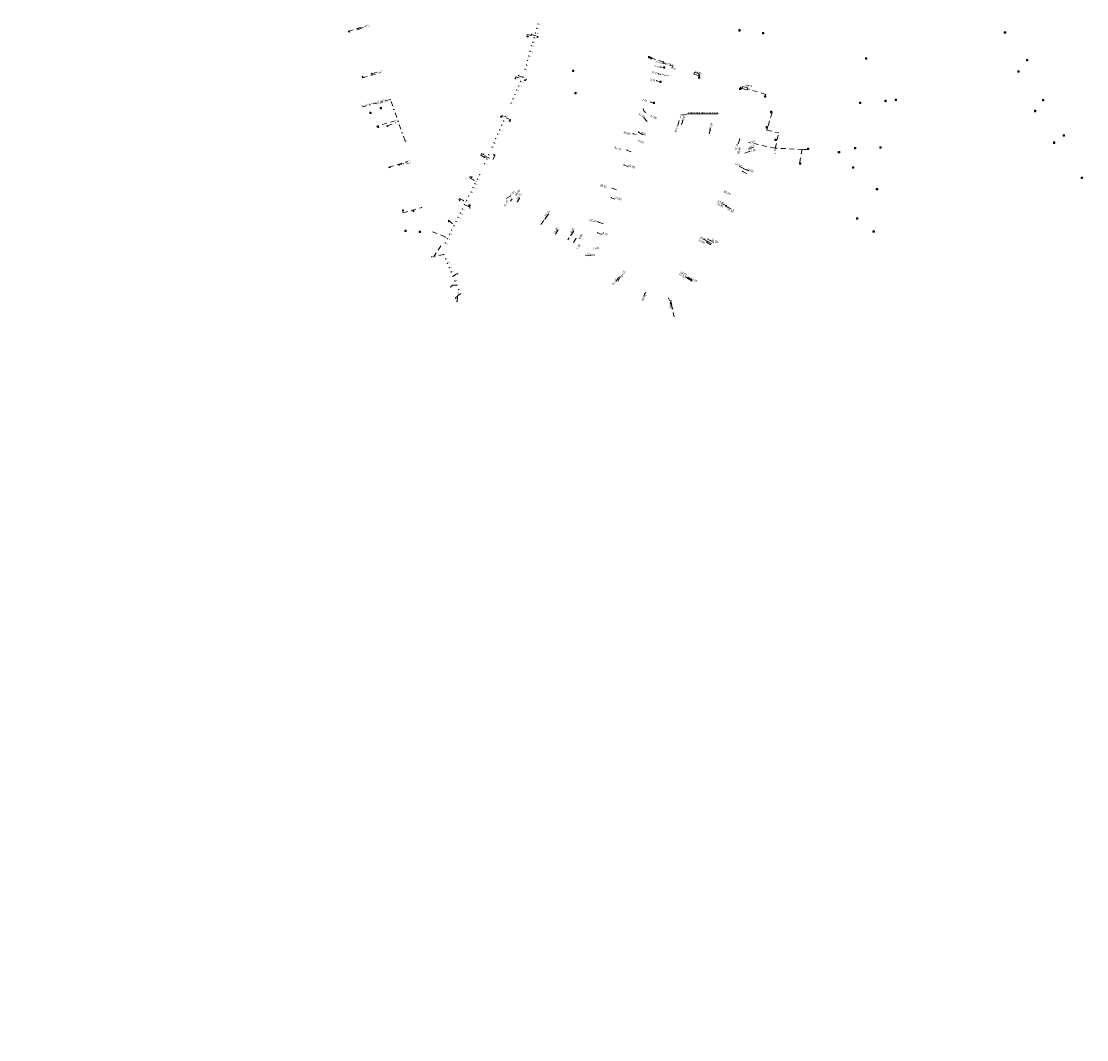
# Model space of a CAD drawing. Header units: inches. Extents: x 0 to 191500, y 0 to 342750.
# Tile 286 of 547: x 188266 to 188804, y 332599 to 333113. Entities that reach past the tile are written whole.
import ezdxf
from ezdxf.enums import TextEntityAlignment as Align

# ---------------------------------------------------------------- set-up
doc = ezdxf.new("R2010")
doc.units = ezdxf.units.IN
doc.header["$MEASUREMENT"] = 0
doc.linetypes.add('RI-HWA_KOLKAANSLUITING', pattern=[4.3, 2.5, -1.8])
doc.linetypes.add('RI-VWA_HUISAANSLUITING', pattern=[6.1, 2.5, -1.8, 0, -1.8])
doc.layers.get('0').update_dxf_attribs({"lineweight": 20})
for name, color, linetype, lineweight in [('ECW', 150, 'Continuous', 20), ('N-WE-RI-HWA-MAATVOERING-T25', 151, 'Continuous', 20), ('N-WE-RI-HWA_INFILTRATIE', 4, 'Continuous', 20), ('N-WE-RI-HWA_KOLK-S', 150, 'Continuous', 20), ('N-WE-RI-HWA_KOLKAANSLUITING_PVC_125-G', 150, 'RI-HWA_KOLKAANSLUITING', 20), ('N-WE-RI-HWA_KOLKAANSLUITING_PVC_160-G', 150, 'RI-HWA_KOLKAANSLUITING', 20), ('N-WE-RI-INLAAT', 7, 'Continuous', 20), ('N-WE-RI-VWA-MAATVOERING-T25', 30, 'Continuous', 20), ('N-WE-RI-VWA_HUISAANSLUITING_PVC_125-G', 20, 'RI-VWA_HUISAANSLUITING', 20), ('N-WE-RI-VWA_HUISAANSLUITING_PVC_160-G', 20, 'RI-VWA_HUISAANSLUITING', 20), ('N-WE-RI-VWA_RIOOLPUT_ONTSTOPPINGSPUT-G', 30, 'Continuous', 20), ('Tekst algemeen', 7, 'Continuous', 20)]:
    doc.layers.add(name, color=color, linetype=linetype, lineweight=lineweight)
doc.styles.add('arial', font='arial.ttf')
doc.styles.add('NLCS-ISO', font='txt')
doc.styles.add('NLCS-ISO-M200-T18', font='txt', dxfattribs={"height": 0.36})
doc.styles.add('Stempel', font='arial.ttf')
picture_1 = doc.add_image_def('image1.ecw', size_in_pixel=(220000, 285000))

# ---------------------------------------------------------------- blocks, each defined once
blk = doc.blocks.new('N-SRI-KOLK_STRAAT_450X300-SO')
h = blk.add_hatch(color=256)
h.dxf.hatch_style = 1
h.paths.add_polyline_path([(0, 0.75), (-1.125, 1.5), (-1.125, 0)])
h.paths.add_polyline_path([(1.125, 1.5), (0, 0.75), (1.125, 0)])
for p, q in [((-1.125, 0), (1.125, 1.5)), ((1.125, 0), (-1.125, 1.5))]:
    blk.add_line(p, q)
at = {"flags": 128}
blk.add_lwpolyline([(-1.125, 0), (1.125, 0), (1.125, 1.5), (-1.125, 1.5)], close=True, dxfattribs=at)
blk = doc.blocks.new('N-SRI-KOLK_TROTTOIR-SO')
blk.add_hatch(color=256).paths.add_polyline_path([(1.125, 1.5), (-1.125, 1.5), (-1.125, 0)])
blk.add_line((-1.125, 0), (1.125, 1.5))
at = {"flags": 128}
blk.add_lwpolyline([(-1.125, 0), (1.125, 0), (1.125, 1.5), (-1.125, 1.5)], close=True, dxfattribs=at)
blk = doc.blocks.new('N-SRI-KOLK_COMBINATIE-SO')
h = blk.add_hatch(color=256)
h.paths.add_polyline_path([(-1.125, 1.5), (-1.125, 0), (0, 0.75)])
h.paths.add_polyline_path([(1.125, 1.5), (0, 0.75), (1.125, 0)])
for p, q in [((-1.125, 0), (1.125, 1.5)), ((1.125, 0), (-1.125, 1.5))]:
    blk.add_line(p, q)
at = {"flags": 128}
blk.add_lwpolyline([(-1.125, 0), (1.125, 0), (1.125, 1.5), (-1.125, 1.5)], close=True, dxfattribs=at)
blk = doc.blocks.new('*U5277')
at = {"ltscale": 0.1}
blk.add_hatch(color=256, dxfattribs=at).paths.add_polyline_path([(2.5, 0), (-2.5, -0.8), (-2.5, 0.8)])
at = {"ltscale": 0.1, "flags": 128}
blk.add_lwpolyline([(2.5, 0), (-2.5, -0.8), (-2.5, 0.8)], close=True, dxfattribs=at)
at = {"ltscale": 0.1, "style": 'NLCS-ISO'}
for tag, p in [('MAT', (-0.5, 0.5)), ('BOBL', (-52.1, -5))]:
    blk.add_attdef(tag, text='', height=3, dxfattribs=at).set_placement(p, align=Align.BOTTOM_RIGHT)
for tag, p in [('DIA', (0.5, 0.5)), ('BOBR', (18.5, -5))]:
    blk.add_attdef(tag, text='', height=3, dxfattribs=at).set_placement(p, align=Align.BOTTOM_LEFT)
at = {"ltscale": 0.1, "style": 'NLCS-ISO', "flags": 1}
blk.add_attdef('PUTNR-L', text='', height=3, dxfattribs=at).set_placement((-0.8, -5.9), align=Align.BOTTOM_RIGHT)
at = {"ltscale": 0.1, "style": 'NLCS-ISO'}
blk.add_attdef('JVA', text='', height=3, dxfattribs=at).set_placement((0, -1), align=Align.TOP_CENTER)
at = {"ltscale": 0.1, "style": 'NLCS-ISO', "flags": 1}
blk.add_attdef('PUTNR-L', text='', height=3, dxfattribs=at).set_placement((1.9, -5.8), align=Align.BOTTOM_LEFT)
blk = doc.blocks.new('A$C2C270354')
h = blk.add_hatch(color=256)
h.dxf.hatch_style = 1
edge = h.paths.add_edge_path()
edge.add_arc((0, 0), 0.1, 0, 360)
blk.add_circle((0, 0), 0.1)

msp = doc.modelspace()

# ---------------------------------------------------------------- linework, layer by layer
at = {"layer": 'N-WE-RI-HWA_INFILTRATIE'}
for p, q in [((188605.4292, 333086.57891), (188605.5978, 333086.95345)), ((188607.78851, 333085.85099), (188605.4292, 333086.57891)), ((188605.5978, 333086.95345), (188605.75272, 333087.45557)), ((188605.75272, 333087.45557), (188608.14161, 333086.71852)), ((188608.14161, 333086.71852), (188607.78851, 333085.85099)), ((188630.2137, 333080.33338), (188629.90979, 333079.31098)), ((188629.90979, 333079.31098), (188632.29585, 333078.60171)), ((188632.68921, 333079.59751), (188630.2137, 333080.33338)), ((188632.29585, 333078.60171), (188632.4801, 333079.06814)), ((188632.4801, 333079.06814), (188632.68921, 333079.59751))]:
    msp.add_line(p, q, dxfattribs=at)
at = {"layer": 'N-WE-RI-HWA_KOLK-S'}
for p, q in [((188628.13252, 333108.95797), (188628.13103, 333108.26152)), ((188628.13103, 333108.26152), (188628.82897, 333108.95648)), ((188628.13103, 333108.26152), (188628.82748, 333108.26003)), ((188628.13252, 333108.95797), (188628.82748, 333108.26003)), ((188628.82897, 333108.95648), (188628.13252, 333108.95797)), ((188628.82748, 333108.26003), (188628.82897, 333108.95648)), ((188640.12152, 333107.49497), (188640.12003, 333106.79852)), ((188640.12003, 333106.79852), (188640.81797, 333107.49348)), ((188640.12003, 333106.79852), (188640.81648, 333106.79703)), ((188640.12152, 333107.49497), (188640.81648, 333106.79703)), ((188640.81797, 333107.49348), (188640.12152, 333107.49497)), ((188640.81648, 333106.79703), (188640.81797, 333107.49348)), ((188762.12452, 333107.80497), (188762.12303, 333107.10852)), ((188762.12303, 333107.10852), (188762.82097, 333107.80348)), ((188762.12303, 333107.10852), (188762.81948, 333107.10703)), ((188762.12452, 333107.80497), (188762.81948, 333107.10703)), ((188762.82097, 333107.80348), (188762.12452, 333107.80497)), ((188762.81948, 333107.10703), (188762.82097, 333107.80348)), ((188582.63913, 333095.38488), (188582.63763, 333094.68843)), ((188582.63763, 333094.68843), (188583.33558, 333095.38338)), ((188582.63763, 333094.68843), (188583.33409, 333094.68693)), ((188583.33409, 333094.68693), (188582.63913, 333095.38488)), ((188583.33558, 333095.38338), (188582.63913, 333095.38488)), ((188583.33409, 333094.68693), (188583.33558, 333095.38338)), ((188583.58253, 333094.93814), (188583.58103, 333094.24169)), ((188583.58103, 333094.24169), (188584.27898, 333094.93664)), ((188583.58103, 333094.24169), (188584.27749, 333094.24019)), ((188584.27749, 333094.24019), (188583.58253, 333094.93814)), ((188584.27898, 333094.93664), (188583.58253, 333094.93814)), ((188584.27749, 333094.24019), (188584.27898, 333094.93664)), ((188692.04652, 333094.75597), (188692.04503, 333094.05952)), ((188692.04503, 333094.05952), (188692.74297, 333094.75448)), ((188692.04503, 333094.05952), (188692.74148, 333094.05803)), ((188692.04652, 333094.75597), (188692.74148, 333094.05803)), ((188692.74297, 333094.75448), (188692.04652, 333094.75597)), ((188692.74148, 333094.05803), (188692.74297, 333094.75448)), ((188773.26752, 333093.94197), (188773.26603, 333093.24552)), ((188773.26603, 333093.24552), (188773.96397, 333093.94048)), ((188773.26752, 333093.94197), (188773.96248, 333093.24403)), ((188773.96397, 333093.94048), (188773.26752, 333093.94197)), ((188773.96248, 333093.24403), (188773.96397, 333093.94048)), ((188544.30752, 333088.59297), (188544.30603, 333087.89652)), ((188544.30603, 333087.89652), (188545.00397, 333088.59148)), ((188544.30752, 333088.59297), (188545.00248, 333087.89503)), ((188545.00397, 333088.59148), (188544.30752, 333088.59297)), ((188545.00248, 333087.89503), (188545.00397, 333088.59148)), ((188590.18632, 333090.27219), (188590.18482, 333089.57574)), ((188590.18482, 333089.57574), (188590.88277, 333090.2707)), ((188590.18482, 333089.57574), (188590.88128, 333089.57424)), ((188590.88128, 333089.57424), (188590.18632, 333090.27219)), ((188590.88277, 333090.2707), (188590.18632, 333090.27219)), ((188590.88128, 333089.57424), (188590.88277, 333090.2707)), ((188773.26603, 333093.24552), (188773.96248, 333093.24403)), ((188544.30603, 333087.89652), (188545.00248, 333087.89503)), ((188607.81298, 333085.20914), (188607.81148, 333084.51269)), ((188607.81148, 333084.51269), (188608.50943, 333085.20765)), ((188607.81148, 333084.51269), (188608.50794, 333084.51119)), ((188608.50794, 333084.51119), (188607.81298, 333085.20914)), ((188608.50943, 333085.20765), (188607.81298, 333085.20914)), ((188608.50794, 333084.51119), (188608.50943, 333085.20765)), ((188768.92252, 333088.22797), (188768.92103, 333087.53152)), ((188768.92103, 333087.53152), (188769.61897, 333088.22648)), ((188768.92103, 333087.53152), (188769.61748, 333087.53003)), ((188768.92252, 333088.22797), (188769.61748, 333087.53003)), ((188769.61897, 333088.22648), (188768.92252, 333088.22797)), ((188769.61748, 333087.53003), (188769.61897, 333088.22648)), ((188588.29952, 333082.92581), (188588.29803, 333082.22935)), ((188588.29803, 333082.22935), (188588.99598, 333082.92431)), ((188588.29803, 333082.22935), (188588.99448, 333082.22786)), ((188588.99448, 333082.22786), (188588.29952, 333082.92581)), ((188588.99598, 333082.92431), (188588.29952, 333082.92581)), ((188588.99448, 333082.22786), (188588.99598, 333082.92431)), ((188628.60461, 333079.43011), (188628.60312, 333078.73366)), ((188628.60312, 333078.73366), (188629.30107, 333079.42862)), ((188628.60312, 333078.73366), (188629.29957, 333078.73216)), ((188629.29957, 333078.73216), (188628.60461, 333079.43011)), ((188629.30107, 333079.42862), (188628.60461, 333079.43011)), ((188629.29957, 333078.73216), (188629.30107, 333079.42862)), ((188545.38552, 333077.22997), (188545.38403, 333076.53352)), ((188545.38403, 333076.53352), (188546.08197, 333077.22848)), ((188545.38403, 333076.53352), (188546.08048, 333076.53203)), ((188545.38552, 333077.22997), (188546.08048, 333076.53203)), ((188546.08197, 333077.22848), (188545.38552, 333077.22997)), ((188546.08048, 333076.53203), (188546.08197, 333077.22848)), ((188584.88575, 333072.4436), (188584.88425, 333071.74715)), ((188584.88425, 333071.74715), (188585.5822, 333072.4421)), ((188585.5807, 333071.74565), (188584.88575, 333072.4436)), ((188585.5822, 333072.4421), (188584.88575, 333072.4436)), ((188585.5807, 333071.74565), (188585.5822, 333072.4421)), ((188641.19002, 333075.52762), (188641.18852, 333074.83116)), ((188641.18852, 333074.83116), (188641.88647, 333075.52612)), ((188641.18852, 333074.83116), (188641.88497, 333074.82967)), ((188641.88497, 333074.82967), (188641.19002, 333075.52762)), ((188641.88647, 333075.52612), (188641.19002, 333075.52762)), ((188641.88497, 333074.82967), (188641.88647, 333075.52612)), ((188701.89652, 333073.31897), (188701.89503, 333072.62252)), ((188701.89503, 333072.62252), (188702.59297, 333073.31748)), ((188701.89503, 333072.62252), (188702.59148, 333072.62103)), ((188701.89652, 333073.31897), (188702.59148, 333072.62103)), ((188702.59297, 333073.31748), (188701.89652, 333073.31897)), ((188702.59148, 333072.62103), (188702.59297, 333073.31748)), ((188707.01052, 333073.82597), (188707.00903, 333073.12952)), ((188707.00903, 333073.12952), (188707.70697, 333073.82448)), ((188707.00903, 333073.12952), (188707.70548, 333073.12803)), ((188707.01052, 333073.82597), (188707.70548, 333073.12803)), ((188707.70697, 333073.82448), (188707.01052, 333073.82597)), ((188707.70548, 333073.12803), (188707.70697, 333073.82448)), ((188781.34452, 333073.71897), (188781.34303, 333073.02252)), ((188781.34303, 333073.02252), (188782.04097, 333073.71748)), ((188781.34303, 333073.02252), (188782.03948, 333073.02103)), ((188781.34452, 333073.71897), (188782.03948, 333073.02103)), ((188782.04097, 333073.71748), (188781.34452, 333073.71897)), ((188782.03948, 333073.02103), (188782.04097, 333073.71748)), ((188441.95652, 333067.39897), (188441.95503, 333066.70252)), ((188441.95503, 333066.70252), (188442.65297, 333067.39748)), ((188441.95652, 333067.39897), (188442.65148, 333066.70103)), ((188442.65297, 333067.39748), (188441.95652, 333067.39897)), ((188442.65148, 333066.70103), (188442.65297, 333067.39748)), ((188447.22252, 333069.64797), (188447.22103, 333068.95152)), ((188447.22103, 333068.95152), (188447.91897, 333069.64648)), ((188447.22103, 333068.95152), (188447.91748, 333068.95003)), ((188447.22252, 333069.64797), (188447.91748, 333068.95003)), ((188447.91897, 333069.64648), (188447.22252, 333069.64797)), ((188447.91748, 333068.95003), (188447.91897, 333069.64648)), ((188584.88425, 333071.74715), (188585.5807, 333071.74565)), ((188644.12557, 333067.75384), (188644.12408, 333067.05739)), ((188644.12408, 333067.05739), (188644.82203, 333067.75235)), ((188644.12408, 333067.05739), (188644.82053, 333067.05589)), ((188644.82053, 333067.05589), (188644.12557, 333067.75384)), ((188644.82203, 333067.75235), (188644.12557, 333067.75384)), ((188644.82053, 333067.05589), (188644.82203, 333067.75235)), ((188689.05652, 333072.38397), (188689.05503, 333071.68752)), ((188689.05503, 333071.68752), (188689.75297, 333072.38248)), ((188689.05503, 333071.68752), (188689.75148, 333071.68603)), ((188689.05652, 333072.38397), (188689.75148, 333071.68603)), ((188689.75297, 333072.38248), (188689.05652, 333072.38397)), ((188689.75148, 333071.68603), (188689.75297, 333072.38248)), ((188777.36652, 333068.26997), (188777.36503, 333067.57352)), ((188777.36503, 333067.57352), (188778.06297, 333068.26848)), ((188777.36503, 333067.57352), (188778.06148, 333067.57203)), ((188777.36652, 333068.26997), (188778.06148, 333067.57203)), ((188778.06297, 333068.26848), (188777.36652, 333068.26997)), ((188778.06148, 333067.57203), (188778.06297, 333068.26848)), ((188441.95503, 333066.70252), (188442.65148, 333066.70103)), ((188641.93952, 333060.01129), (188641.93803, 333059.31483)), ((188641.93803, 333059.31483), (188642.63597, 333060.00979)), ((188641.93803, 333059.31483), (188642.63448, 333059.31334)), ((188642.63448, 333059.31334), (188641.93952, 333060.01129)), ((188642.63597, 333060.00979), (188641.93952, 333060.01129)), ((188642.63448, 333059.31334), (188642.63597, 333060.00979)), ((188646.37408, 333053.70485), (188646.37259, 333053.0084)), ((188646.37259, 333053.0084), (188647.07053, 333053.70336)), ((188646.37259, 333053.0084), (188647.06904, 333053.0069)), ((188647.06904, 333053.0069), (188646.37408, 333053.70485)), ((188647.07053, 333053.70336), (188646.37408, 333053.70485)), ((188647.06904, 333053.0069), (188647.07053, 333053.70336)), ((188786.91952, 333052.28897), (188786.91803, 333051.59252)), ((188786.91803, 333051.59252), (188787.61597, 333052.28748)), ((188786.91803, 333051.59252), (188787.61448, 333051.59103)), ((188786.91952, 333052.28897), (188787.61448, 333051.59103)), ((188787.61597, 333052.28748), (188786.91952, 333052.28897)), ((188787.61448, 333051.59103), (188787.61597, 333052.28748)), ((188791.74152, 333055.86897), (188791.74003, 333055.17252)), ((188791.74003, 333055.17252), (188792.43797, 333055.86748)), ((188791.74003, 333055.17252), (188792.43648, 333055.17103)), ((188791.74152, 333055.86897), (188792.43648, 333055.17103)), ((188792.43797, 333055.86748), (188791.74152, 333055.86897)), ((188792.43648, 333055.17103), (188792.43797, 333055.86748)), ((188662.80202, 333049.10697), (188662.80052, 333048.41052)), ((188662.80052, 333048.41052), (188663.49847, 333049.10547)), ((188662.80052, 333048.41052), (188663.49697, 333048.40902)), ((188663.49697, 333048.40902), (188662.80202, 333049.10697)), ((188663.49847, 333049.10547), (188662.80202, 333049.10697)), ((188663.49697, 333048.40902), (188663.49847, 333049.10547)), ((188678.38252, 333047.55397), (188678.38103, 333046.85752)), ((188678.38103, 333046.85752), (188679.07897, 333047.55248)), ((188678.38103, 333046.85752), (188679.07748, 333046.85603)), ((188678.38252, 333047.55397), (188679.07748, 333046.85603)), ((188679.07897, 333047.55248), (188678.38252, 333047.55397)), ((188679.07748, 333046.85603), (188679.07897, 333047.55248)), ((188686.57352, 333049.57597), (188686.57203, 333048.87952)), ((188686.57203, 333048.87952), (188687.26997, 333049.57448)), ((188686.57203, 333048.87952), (188687.26848, 333048.87803)), ((188686.57352, 333049.57597), (188687.26848, 333048.87803)), ((188687.26997, 333049.57448), (188686.57352, 333049.57597)), ((188687.26848, 333048.87803), (188687.26997, 333049.57448)), ((188699.29952, 333049.90897), (188699.29803, 333049.21252)), ((188699.29803, 333049.21252), (188699.99597, 333049.90748)), ((188699.29803, 333049.21252), (188699.99448, 333049.21103)), ((188699.29952, 333049.90897), (188699.99448, 333049.21103)), ((188699.99597, 333049.90748), (188699.29952, 333049.90897)), ((188699.99448, 333049.21103), (188699.99597, 333049.90748)), ((188658.82838, 333041.81276), (188658.82689, 333041.1163)), ((188658.82689, 333041.1163), (188659.52484, 333041.81126)), ((188658.82689, 333041.1163), (188659.52334, 333041.11481)), ((188659.52334, 333041.11481), (188658.82838, 333041.81276)), ((188659.52484, 333041.81126), (188658.82838, 333041.81276)), ((188659.52334, 333041.11481), (188659.52484, 333041.81126)), ((188685.55952, 333039.80397), (188685.55803, 333039.10752)), ((188685.55803, 333039.10752), (188686.25597, 333039.80248)), ((188685.55803, 333039.10752), (188686.25448, 333039.10603)), ((188685.55952, 333039.80397), (188686.25448, 333039.10603)), ((188686.25597, 333039.80248), (188685.55952, 333039.80397)), ((188686.25448, 333039.10603), (188686.25597, 333039.80248)), ((188800.89652, 333034.54697), (188800.89503, 333033.85052)), ((188800.89503, 333033.85052), (188801.59297, 333034.54548)), ((188800.89503, 333033.85052), (188801.59148, 333033.84903)), ((188800.89652, 333034.54697), (188801.59148, 333033.84903)), ((188801.59297, 333034.54548), (188800.89652, 333034.54697)), ((188801.59148, 333033.84903), (188801.59297, 333034.54548)), ((188697.55452, 333028.77197), (188697.55303, 333028.07552)), ((188697.55303, 333028.07552), (188698.25097, 333028.77048)), ((188697.55303, 333028.07552), (188698.24948, 333028.07403)), ((188697.55452, 333028.77197), (188698.24948, 333028.07403)), ((188698.25097, 333028.77048), (188697.55452, 333028.77197)), ((188698.24948, 333028.07403), (188698.25097, 333028.77048)), ((188491.93552, 333020.53497), (188491.93403, 333019.83852)), ((188491.93403, 333019.83852), (188492.63197, 333020.53348)), ((188491.93403, 333019.83852), (188492.63048, 333019.83703)), ((188491.93552, 333020.53497), (188492.63048, 333019.83703)), ((188492.63197, 333020.53348), (188491.93552, 333020.53497)), ((188492.63048, 333019.83703), (188492.63197, 333020.53348)), ((188687.50252, 333013.98597), (188687.50103, 333013.28952)), ((188687.50103, 333013.28952), (188688.19897, 333013.98448)), ((188687.50103, 333013.28952), (188688.19748, 333013.28803)), ((188687.50252, 333013.98597), (188688.19748, 333013.28803)), ((188688.19897, 333013.98448), (188687.50252, 333013.98597)), ((188688.19748, 333013.28803), (188688.19897, 333013.98448)), ((188459.70252, 333007.77997), (188459.70103, 333007.08352)), ((188459.70103, 333007.08352), (188460.39897, 333007.77848)), ((188459.70103, 333007.08352), (188460.39748, 333007.08203)), ((188459.70252, 333007.77997), (188460.39748, 333007.08203)), ((188460.39897, 333007.77848), (188459.70252, 333007.77997)), ((188460.39748, 333007.08203), (188460.39897, 333007.77848)), ((188466.97252, 333007.26097), (188466.97103, 333006.56452)), ((188466.97103, 333006.56452), (188467.66897, 333007.25948)), ((188466.97103, 333006.56452), (188467.66748, 333006.56303)), ((188466.97252, 333007.26097), (188467.66748, 333006.56303)), ((188467.66897, 333007.25948), (188466.97252, 333007.26097)), ((188467.66748, 333006.56303), (188467.66897, 333007.25948)), ((188695.86952, 333007.44997), (188695.86803, 333006.75352)), ((188695.86803, 333006.75352), (188696.56597, 333007.44848)), ((188695.86803, 333006.75352), (188696.56448, 333006.75203)), ((188695.86952, 333007.44997), (188696.56448, 333006.75203)), ((188696.56597, 333007.44848), (188695.86952, 333007.44997)), ((188696.56448, 333006.75203), (188696.56597, 333007.44848))]:
    msp.add_line(p, q, dxfattribs=at)
at = {"layer": 'N-WE-RI-HWA_KOLKAANSLUITING_PVC_125-G'}
for p, q in [((188590.30625, 333092.80236), (188584.61277, 333094.34287)), ((188588.58414, 333090.17781), (188589.64484, 333089.89081)), ((188589.12479, 333092.17596), (188595.30264, 333090.50438)), ((188589.12479, 333092.17596), (188594.72346, 333090.66109)), ((188589.12479, 333092.17596), (188589.91229, 333091.96288)), ((188589.91229, 333091.96288), (188590.30625, 333092.80236)), ((188594.72346, 333090.66109), (188594.49886, 333089.96318)), ((188586.69578, 333083.19877), (188587.88998, 333082.87564)), ((188587.63604, 333086.67381), (188588.7635, 333086.36874)), ((188607.96506, 333086.28476), (188608.46446, 333086.06899)), ((188608.46446, 333086.06899), (188608.23589, 333085.5074)), ((188629.12519, 333080.06542), (188628.99468, 333079.62637)), ((188629.98788, 333079.80897), (188629.12519, 333080.06542)), ((188641.778, 333076.30426), (188632.4801, 333079.06814)), ((188641.778, 333076.30426), (188641.58378, 333075.6509)), ((188583.77053, 333072.38753), (188584.7946, 333072.20437)), ((188644.96314, 333066.99277), (188644.39028, 333067.16684)), ((188580.32512, 333064.38915), (188582.01359, 333062.63017)), ((188599.97467, 333063.23871), (188598.80215, 333059.51345)), ((188599.63749, 333062.16736), (188599.97467, 333063.23871)), ((188644.96314, 333066.99277), (188642.63724, 333059.33827)), ((188574.88993, 333056.46406), (188576.31253, 333055.98844)), ((188613.90122, 333058.85566), (188612.72861, 333055.13012)), ((188613.5666, 333057.79246), (188613.90122, 333058.85566)), ((188642.63724, 333059.33827), (188642.19054, 333059.43614)), ((188642.63724, 333059.33827), (188642.39153, 333058.21681)), ((188642.39153, 333058.21681), (188648.28785, 333056.92498)), ((188646.57959, 333049.12801), (188648.28785, 333056.92498)), ((188646.57959, 333049.12801), (188633.05321, 333052.09154)), ((188647.43372, 333053.02649), (188646.65787, 333053.12668)), ((188633.64673, 333047.47986), (188631.04826, 333046.62235)), ((188633.32941, 333048.74054), (188636.21409, 333049.91589)), ((188660.4736, 333048.55667), (188646.57959, 333049.12801)), ((188660.05968, 333048.57369), (188658.91915, 333042.1054)), ((188660.85522, 333048.43681), (188662.8782, 333048.52738)), ((188633.17453, 333037.67832), (188629.58559, 333039.31234)), ((188631.81639, 333038.29667), (188633.17453, 333037.67832)), ((188566.43664, 333028.11813), (188562.78571, 333029.50648)), ((188512.97594, 333025.00517), (188509.29005, 333023.07275)), ((188516.49855, 333022.19148), (188517.68154, 333024.06076)), ((188564.25033, 333028.94953), (188566.43664, 333028.11813)), ((188513.7681, 333023.67289), (188512.97274, 333022.40112)), ((188624.28991, 333018.50853), (188620.77927, 333020.21812)), ((188622.7695, 333019.249), (188624.28991, 333018.50853)), ((188532.39998, 333016.08523), (188527.86563, 333010.14636)), ((188530.31172, 333013.35013), (188532.39998, 333016.08523)), ((188557.5962, 333011.79486), (188556.48038, 333012.183)), ((188557.5962, 333011.79486), (188560.16956, 333010.89973)), ((188545.0141, 333007.46237), (188541.92244, 333002.84325)), ((188543.44493, 333005.11794), (188545.0141, 333007.46237)), ((188613.78254, 333002.62238), (188612.21139, 333003.4651)), ((188613.78254, 333002.62238), (188615.65238, 333001.61953)), ((188553.31115, 332995.11175), (188549.63511, 332994.76696)), ((188553.31115, 332995.11175), (188555.50595, 332995.31761)), ((188566.30917, 332981.83735), (188568.17343, 332985.26912)), ((188567.00249, 332983.11363), (188566.30917, 332981.83735)), ((188604.64564, 332982.10729), (188601.25412, 332984.0946)), ((188603.15511, 332982.96074), (188604.64564, 332982.10729)), ((188580.01712, 332974.39072), (188581.88144, 332977.82275)), ((188580.71056, 332975.66723), (188580.01712, 332974.39072)), ((188594.79534, 332968.26121), (188592.66383, 332973.61721)), ((188593.63406, 332971.17923), (188594.79534, 332968.26121))]:
    msp.add_line(p, q, dxfattribs=at)
at = {"layer": 'N-WE-RI-HWA_KOLKAANSLUITING_PVC_125-G', "flags": 128}
for points in [[(188579.85651, 333069.10099), (188580.47367, 333067.73384), (188581.91226, 333066.75188)], [(188573.90111, 333047.25707), (188570.57885, 333048.63182)], [(188544.77524, 333001.58929), (188546.70306, 333004.63453)]]:
    msp.add_lwpolyline(points, dxfattribs=at)
at = {"layer": 'N-WE-RI-HWA_KOLKAANSLUITING_PVC_160-G'}
for points, elevation in [([(188431.48814, 333107.86086), (188431.31137, 333107.81016), (188431.18806, 333108.22721), (188440.41973, 333110.96559)], 48.14107), ([(188436.2809, 333109.20418), (188436.48705, 333109.26506), (188440.56417, 333110.4821)], 48.12136), ([(188523.35457, 333106.04158), (188521.40596, 333106.58328), (188521.14941, 333105.5434), (188521.61241, 333105.42857)], 47.94275), ([(188523.50016, 333106.56158), (188526.94991, 333105.58657), (188526.85195, 333105.17382), (188526.71281, 333105.205)], 47.94275), ([(188438.34225, 333085.13469), (188438.22676, 333085.10918), (188438.33987, 333084.63321), (188447.48554, 333087.31422)], 48.21652), ([(188443.07492, 333086.72754), (188443.2949, 333086.81035), (188447.29254, 333087.96026)], 48.19724), ([(188517.15912, 333085.67651), (188521.05702, 333084.18978), (188520.77497, 333083.29515), (188520.48519, 333083.40995)], 47.95927), ([(188454.79203, 333062.98904), (188445.56769, 333060.30743)], 48.46836), ([(188508.48928, 333065.00089), (188508.06052, 333065.18814), (188508.01438, 333065.07352), (188508.0933, 333065.0399)], 48.0557), ([(188446.13947, 333059.80141), (188445.71352, 333059.72823), (188445.56769, 333060.30743)], 48.38223), ([(188500.16747, 333045.15526), (188504.076, 333043.40544), (188505.2276, 333045.59645), (188504.75103, 333045.80229)], 48.14827), ([(188451.98926, 333039.48487), (188451.6885, 333039.39354), (188451.62868, 333039.60873), (188461.1419, 333042.39785)], 48.36011), ([(188494.47069, 333033.04667), (188492.33445, 333034.19863), (188492.69673, 333034.88168), (188493.24962, 333034.57429)], 48.16233), ([(188489.25614, 333022.74081), (188487.24585, 333023.69835), (188486.96301, 333023.12969), (188487.29796, 333022.95431)], 48.14925), ([(188483.43661, 333011.23929), (188481.77333, 333012.79323), (188481.54973, 333012.4152), (188481.81697, 333012.25829)], 48.13465), ([(188479.9783, 333004.4044), (188473.37472, 333007.1158)], 48.12597), ([(188477.84025, 332999.86373), (188473.704, 332993.64199)], 48.1208)]:
    msp.add_lwpolyline(points, dxfattribs=dict(at, elevation=elevation))
for points in [[(188515.41077, 333084.37368), (188515.30999, 333084.41458), (188515.60763, 333085.19738), (188516.79176, 333084.80042)], [(188450.99887, 333060.37846), (188455.1207, 333061.92324)], [(188512.6611, 333062.86913), (188512.84923, 333062.78373), (188513.08372, 333063.38577), (188508.71357, 333065.53577)], [(188499.24857, 333046.09609), (188498.41915, 333046.49494), (188497.9798, 333045.55889), (188499.90064, 333044.51894)], [(188456.84408, 333040.7531), (188460.43611, 333041.75778), (188461.45267, 333041.43165)], [(188458.61389, 333017.79699), (188458.43116, 333017.75032), (188458.78119, 333016.45746), (188468.17724, 333019.17394), (188468.06873, 333019.4718)], [(188464.04685, 333017.31525), (188464.35811, 333017.42833), (188464.19603, 333018.02294)]]:
    msp.add_lwpolyline(points, dxfattribs=at)
at = {"layer": 'N-WE-RI-VWA_HUISAANSLUITING_PVC_125-G'}
for p, q in [((188597.4212, 333060.76323), (188598.94416, 333065.80764)), ((188577.58213, 333057.2852), (188580.26085, 333055.60887)), ((188627.98583, 333051.63013), (188628.78556, 333054.17116)), ((188570.27152, 333040.70526), (188572.76512, 333039.69809)), ((188630.64338, 333038.83074), (188627.36033, 333040.25831)), ((188630.02624, 333037.44223), (188632.54494, 333036.29549)), ((188630.63547, 333038.81294), (188633.64161, 333037.50088)), ((188563.79594, 333024.12495), (188564.795, 333023.75334)), ((188564.795, 333023.75334), (188565.57749, 333023.46229)), ((188621.83884, 333020.1986), (188619.20549, 333021.28855)), ((188621.6032, 333019.75761), (188625.84434, 333017.97639)), ((188536.94024, 333007.81952), (188535.65278, 333005.79407)), ((188556.94048, 333006.51205), (188559.27165, 333005.59454)), ((188612.22466, 333002.20617), (188609.71622, 333003.55902)), ((188611.93309, 333001.68145), (188615.73776, 332999.57265)), ((188612.22466, 333002.20617), (188615.12632, 333000.64136)), ((188568.25232, 332984.2252), (188566.80796, 332981.56639)), ((188602.28058, 332983.59635), (188601.29914, 332984.17143)), ((188602.49265, 332983.99324), (188606.09265, 332982.03108)), ((188593.87257, 332972.30926), (188595.59739, 332963.9861))]:
    msp.add_line(p, q, dxfattribs=at)
at = {"layer": 'N-WE-RI-VWA_HUISAANSLUITING_PVC_160-G'}
msp.add_lwpolyline([(188460.42226, 333052.70255), (188460.00839, 333052.7744), (188459.80371, 333052.87419), (188452.4169, 333073.61433), (188452.25048, 333073.70425), (188438.39052, 333069.98737)], dxfattribs=at)
for points, elevation in [([(188492.50916, 333018.98272), (188492.22411, 333019.49942), (188489.7823, 333020.65747)], 47.82257), ([(188479.34004, 332995.46496), (188473.4361, 332994.46171), (188473.06099, 332994.0866)], 48.21466), ([(188486.40297, 332985.80964), (188486.04228, 332985.75258), (188485.77216, 332985.6264), (188485.58435, 332985.56659), (188484.29028, 332984.73517), (188483.94847, 332984.52398)], 48.24122), ([(188485.86732, 332980.0079), (188483.66486, 332980.0079), (188482.64033, 332978.98338)], 26.83189), ([(188485.27856, 332973.42482), (188485.58599, 332973.9143), (188485.83493, 332974.18405), (188487.34346, 332975.41786), (188487.69386, 332975.64445)], 48.57072)]:
    msp.add_lwpolyline(points, dxfattribs=dict(at, elevation=elevation))
at = {"layer": 'N-WE-RI-VWA_HUISAANSLUITING_PVC_160-G', "elevation": 48.40271, "flags": 128}
msp.add_lwpolyline([(188486.0035, 332971.81176), (188486.7816, 332977.80722)], dxfattribs=at)
at = {"layer": 'N-WE-RI-VWA_RIOOLPUT_ONTSTOPPINGSPUT-G'}
for p, q in [((188492.59929, 333019.02605, 47.82257), (188492.41903, 333018.93939, 47.82257)), ((188492.46583, 333019.07285, 47.82257), (188492.55249, 333018.8926, 47.82257)), ((188486.48886, 332985.82507), (188486.3086, 332985.73842)), ((188486.3554, 332985.87187), (188486.44206, 332985.69162)), ((188482.83625, 332979.16217, 26.83189), (188482.656, 332979.07551, 26.83189)), ((188482.7028, 332979.20896, 26.83189), (188482.78945, 332979.02871, 26.83189)), ((188485.36836, 332973.46762, 48.57072), (188485.1881, 332973.38097, 48.57072)), ((188485.2349, 332973.51442, 48.57072), (188485.32156, 332973.33417, 48.57072)), ((188486.09363, 332971.85509, 48.40271), (188485.91337, 332971.76843, 48.40271)), ((188485.96017, 332971.90188, 48.40271), (188486.04683, 332971.72163, 48.40271))]:
    msp.add_line(p, q, dxfattribs=at)
for centre in [(188492.50916, 333018.98272, 47.82257), (188486.39873, 332985.78175), (188482.74612, 332979.11884, 26.83189), (188485.27823, 332973.4243, 48.57072), (188486.0035, 332971.81176, 48.40271)]:
    msp.add_circle(centre, 0.1, dxfattribs=at)
at = {"layer": 'Tekst algemeen', "flags": 128}
msp.add_lwpolyline([(188598.94416, 333065.80764), (188602.50418, 333066.40592), (188617.78186, 333066.40592)], dxfattribs=at)

# ---------------------------------------------------------------- block references
at = {"layer": 'N-WE-RI-HWA_KOLK-S'}
for name, p, xscale, yscale, zscale, rotation in [('N-SRI-KOLK_STRAAT_450X300-SO', (188431.48814, 333107.86086, 48.14107), 0.1999999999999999, 0.1999999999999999, 0.5, 286.4685286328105), ('N-SRI-KOLK_TROTTOIR-SO', (188435.99163, 333109.12467, 48.12136), 0.2, 0.2, 0.5, 285.3685245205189), ('N-SRI-KOLK_COMBINATIE-SO', (188521.90285, 333105.35344), 0.2, 0.2, 0.2, 75.49737061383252), ('N-SRI-KOLK_COMBINATIE-SO', (188526.71281, 333105.205), 0.1999999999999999, 0.1999999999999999, 0.1999999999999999, 75.09144504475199), ('N-SRI-KOLK_STRAAT_450X300-SO', (188438.34225, 333085.13469, 48.21652), 0.1999999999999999, 0.1999999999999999, 0.5, 286.4685286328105), ('N-SRI-KOLK_TROTTOIR-SO', (188442.78893, 333086.63693, 48.19724), 0.2, 0.2, 0.5, 287.5790457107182), ('N-SRI-KOLK_COMBINATIE-SO', (188515.69556, 333084.27935), 0.2, 0.2, 0.2, 71.67419875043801), ('N-SRI-KOLK_STRAAT_450X300-SO', (188520.48519, 333083.40995), 0.2, 0.2, 0.2, 70.49339781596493), ('N-SRI-KOLK_COMBINATIE-SO', (188508.36719, 333064.91749), 0.2, 0.2, 0.2, 65.91927846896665), ('N-SRI-KOLK_STRAAT_450X300-SO', (188512.6611, 333062.86913), 0.2, 0.2, 0.2, 66.53009314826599), ('N-SRI-KOLK_COMBINATIE-SO', (188446.427, 333059.887), 0.2, 0.2, 0.2, 106.5760910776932), ('N-SRI-KOLK_TROTTOIR-SO', (188450.71288, 333060.28786, 48.27455), 0.2, 0.2, 0.5, 287.5790457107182), ('N-SRI-KOLK_COMBINATIE-SO', (188499.51837, 333045.96492), -0.2, 0.2, 0.2, 64.07349987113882), ('N-SRI-KOLK_COMBINATIE-SO', (188504.75103, 333045.80229), 0.2, 0.2, 0.2, 62.196445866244), ('N-SRI-KOLK_TROTTOIR-SO', (188456.53501, 333040.64705, 48.33524), 0.2, 0.2, 0.5, 287.5790457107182), ('N-SRI-KOLK_STRAAT_450X300-SO', (188451.98926, 333039.48487, 48.36011), 0.1999999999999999, 0.1999999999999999, 0.5, 286.4685286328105), ('N-SRI-KOLK_COMBINATIE-SO', (188493.51482, 333034.43405), 0.2, 0.2, 0.2, 62.13096064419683), ('N-SRI-KOLK_COMBINATIE-SO', (188487.56653, 333022.82061), 0.2, 0.2, 0.2, 63.53461367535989), ('N-SRI-KOLK_STRAAT_450X300-SO', (188458.60371, 333017.83052), 0.2, 0.2, 0.2, 286.8967610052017), ('N-SRI-KOLK_COMBINATIE-SO', (188463.74877, 333017.26639), 0.2, 0.2, 0.2, 285.990840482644), ('N-SRI-KOLK_COMBINATIE-SO', (188482.08315, 333012.1199), 0.2, 0.2, 0.2, 62.5298054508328)]:
    msp.add_blockref(name, p, dxfattribs=dict(at, xscale=xscale, yscale=yscale, zscale=zscale, rotation=rotation))
at = {"layer": 'N-WE-RI-INLAAT', "xscale": -1, "rotation": 222.5815047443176}
for p in [(188526.90941, 333111.79574), (188523.35457, 333106.04158, 47.94275), (188523.50016, 333106.56158, 47.94275), (188524.9203, 333104.9384), (188525.61398, 333107.32982), (188526.29095, 333109.66362), (188523.72916, 333100.84436), (188524.24891, 333102.62381), (188522.24308, 333095.70885), (188522.90055, 333097.97542), (188520.27069, 333088.90914), (188520.91423, 333091.12769), (188521.5689, 333093.38466), (188588.58414, 333090.17781), (188516.79176, 333084.80042, 47.96336), (188517.15912, 333085.67651, 47.95927), (188519.01598, 333085.09842, 48.15907), (188586.69578, 333083.19877), (188587.63604, 333086.67381), (188516.15004, 333078.4716, 48.15907), (188517.05508, 333080.56428, 48.15907), (188518.04347, 333082.8497, 48.15907), (188514.2328, 333074.03842, 48.15907), (188515.18944, 333076.25042, 48.15907), (188583.77053, 333072.38753), (188513.30395, 333071.89067, 48.15907), (188508.48928, 333065.00089, 48.0557), (188508.71357, 333065.53577, 48.05321), (188509.40198, 333062.86827, 48.15907), (188510.41022, 333065.19959, 48.15907), (188580.32512, 333064.38915), (188599.63749, 333062.16736), (188506.53604, 333056.24145, 48.15907), (188507.47283, 333058.40756, 48.15907), (188508.48901, 333060.75724, 48.15907), (188574.88993, 333056.46406), (188577.58213, 333057.2852), (188597.4212, 333060.76323), (188613.5666, 333057.79246), (188504.63468, 333051.84499, 48.15907), (188505.57147, 333054.01109, 48.15907), (188627.98583, 333051.63013), (188502.02975, 333045.88703, 48.16131), (188503.69392, 333049.6697, 48.15907), (188571.68109, 333048.17571), (188633.32941, 333048.74054), (188633.64673, 333047.47986), (188499.90064, 333044.51894, 48.15123), (188499.98029, 333041.32636, 48.16741), (188500.16747, 333045.15526, 48.14827), (188501.04601, 333043.69791, 48.16424), (188570.27152, 333040.70526), (188497.39378, 333035.79117, 48.17431), (188630.02624, 333037.44223), (188630.64338, 333038.83074), (188631.81639, 333038.29667), (188494.1407, 333029.32317, 48.18119), (188494.47069, 333033.04667, 48.16233), (188495.14718, 333031.32432, 48.17906), (188496.28396, 333033.58454, 48.17666), (188491.94353, 333024.95458, 48.18584), (188493.02639, 333027.10761, 48.18355), (188512.97594, 333025.00517), (188563.79594, 333024.12495), (188488.70842, 333018.52232, 48.19269), (188489.25614, 333022.74081, 48.14925), (188489.7823, 333020.65747, 48.19041), (188490.88313, 333022.84623, 48.18809), (188516.49855, 333022.19148), (188621.6032, 333019.75761), (188621.83884, 333020.1986), (188622.7695, 333019.249), (188486.55169, 333014.23414, 48.19725), (188487.69745, 333016.51223, 48.19483), (188530.31172, 333013.35013), (188483.37499, 333007.91801, 48.20397), (188483.43661, 333011.23929, 48.13465), (188484.43539, 333010.02637, 48.20173), (188485.50926, 333012.16152, 48.19945), (188536.94024, 333007.81952), (188557.5962, 333011.79486), (188479.9783, 333004.4044, 48.12597), (188481.1868, 333003.5673, 48.2086), (188482.29663, 333005.77392, 48.20625), (188543.44493, 333005.11794), (188545.99602, 333003.51767), (188556.94048, 333006.51205), (188613.78254, 333002.62238), (188480.05901, 333001.32494, 48.21099), (188611.93309, 333001.68145), (188612.22466, 333002.20617), (188479.34004, 332995.46496, 48.21466), (188480.27441, 332993.25275, 48.21466), (188553.31115, 332995.11175), (188481.18978, 332991.0486, 35.3354), (188482.13357, 332988.83882, 31.05707), (188483.07377, 332986.63499, 28.93119), (188483.94847, 332984.52398, 20.5743), (188484.92149, 332982.20109, 26.83189), (188567.00249, 332983.11363), (188568.25232, 332984.2252), (188602.28058, 332983.59635), (188602.49265, 332983.99324), (188603.15511, 332982.96074), (188485.86732, 332980.0079, 26.83189), (188486.7816, 332977.80722, 6.661), (188487.69386, 332975.64445, 2.18097), (188580.71056, 332975.66723), (188593.63406, 332971.17923), (188593.87257, 332972.30926)]:
    msp.add_blockref('A$C2C270354', p, dxfattribs=at)
at = {"layer": 'Tekst algemeen'}
ref = msp.add_blockref('*U5277', (188448.07333, 333072.58405), dxfattribs=dict(at, xscale=0.2, yscale=0.2, zscale=0.2, rotation=15.01200072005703))
ref.add_attrib('MAT', 'Aansluiting Scouting PVC', dxfattribs={"layer": '0', "ltscale": 0.1, "height": 0.6, "rotation": 15.0120007, "style": 'NLCS-ISO'}).set_placement((188447.95085, 333072.65473), align=Align.BOTTOM_RIGHT)
ref.add_attrib('DIA', '%%C160', dxfattribs={"layer": '0', "ltscale": 0.1, "height": 0.6, "rotation": 15.0120007, "style": 'NLCS-ISO'}).set_placement((188448.14402, 333072.70653), align=Align.BOTTOM_LEFT)
ref.add_attrib('JVA', 'L= 37.50 meter', dxfattribs={"layer": '0', "ltscale": 0.1, "height": 0.6, "rotation": 15.0120007, "style": 'NLCS-ISO'}).set_placement((188448.12514, 333072.39087), align=Align.TOP_CENTER)

# ---------------------------------------------------------------- texts
at = {"layer": 'N-WE-RI-HWA-MAATVOERING-T25'}
for s, height, rotation, style, p in [('47,50', 0.36, 13.634348, 'NLCS-ISO-M200-T18', (188440.61943, 333110.95455)), ('47,02', 0.36, 13.634348, 'NLCS-ISO-M200-T18', (188440.7458, 333110.39837)), ('17,47', 0.36, 343.445525, 'NLCS-ISO-M200-T18', (188523.49599, 333105.90016, 47.94275)), ('18,01', 0.36, 343.445525, 'NLCS-ISO-M200-T18', (188523.64804, 333106.42818, 47.94275)), ('24,50', 0.36, 13.634348, 'NLCS-ISO-M200-T18', (188447.49085, 333087.98618, 48.40238)), ('23.40', 0.8, 345, 'Stempel', (188585.36691, 333090.47646)), ('25.50', 0.8, 345, 'Stempel', (188585.9974, 333092.61785)), ('23,85', 0.36, 13.634348, 'NLCS-ISO-M200-T18', (188447.6814, 333087.3547)), ('48,37', 0.36, 338.5749344, 'NLCS-ISO-M200-T18', (188516.93895, 333084.69301, 48.15123)), ('49,32', 0.36, 338.5749344, 'NLCS-ISO-M200-T18', (188517.33107, 333085.56507, 48.15123)), ('16.20', 0.8, 345, 'Stempel', (188583.1603, 333083.54837)), ('19.80', 0.8, 345, 'Stempel', (188584.29511, 333087.20136)), ('5.00', 0.8, 345, 'Stempel', (188579.62962, 333073.15624)), ('45,11', 0.36, 15.0844509, 'NLCS-ISO-M200-T18', (188454.99123, 333063.05143)), ('43,99', 0.36, 15.0844509, 'NLCS-ISO-M200-T18', (188455.3811, 333061.98178)), ('26,90', 0.36, 338.5749344, 'NLCS-ISO-M200-T18', (188508.63672, 333064.9038, 48.15123)), ('27,38', 0.36, 338.5749344, 'NLCS-ISO-M200-T18', (188508.87867, 333065.42182, 48.15123)), ('10.00', 1, 325.6830801, 'Stempel', (188577.39578, 333066.30628)), ('18.00', 1, 250.8497664, 'Stempel', (188600.44781, 333066.03525)), ('32.60', 1, 251.2262855, 'Stempel', (188614.20833, 333062.02921)), ('8.50', 1, 19.1629107, 'Stempel', (188633.62254, 333051.30689)), ('4.65', 1, 16.5204454, 'Stempel', (188633.52799, 333049.23025)), ('51.10', 1, 341.911438, 'Stempel', (188565.38875, 333049.04215)), ('3.35', 1, 14.0240538, 'Stempel', (188634.25702, 333047.27274)), ('13.90', 0.8, 85.8404685, 'Stempel', (188646.74926, 333046.11475)), ('23,56', 0.36, 15.0844509, 'NLCS-ISO-M200-T18', (188461.36967, 333042.44544)), ('22,55', 0.36, 15.0844509, 'NLCS-ISO-M200-T18', (188461.63928, 333041.45896)), ('4,69', 0.36, 338.5749344, 'NLCS-ISO-M200-T18', (188499.90064, 333044.51894, 48.15123)), ('5,38', 0.36, 338.5749344, 'NLCS-ISO-M200-T18', (188500.3191, 333045.05759, 48.15123)), ('14.50', 1, 336.0572956, 'Stempel', (188632.10875, 333038.29596)), ('36,55', 0.36, 330.1529845, 'NLCS-ISO-M200-T18', (188494.62716, 333032.90764, 48.12597)), ('30.50', 1, 344.5523625, 'Stempel', (188558.09766, 333030.04493)), ('1.55', 1, 30.9415687, 'Stempel', (188513.2907, 333025.33314)), ('35.90', 1, 56.2860336, 'Stempel', (188516.66552, 333023.18246)), ('60.40', 1, 336.2699859, 'Stempel', (188620.52725, 333026.88914)), ('25,00', 0.36, 330.1529845, 'NLCS-ISO-M200-T18', (188489.34922, 333022.57742, 48.12597)), ('53.80', 1, 334.6326726, 'Stempel', (188617.43656, 333022.07442)), ('53.40', 1, 331.9487322, 'Stempel', (188622.29336, 333018.11577)), ('19.50', 1, 53.1051819, 'Stempel', (188530.80663, 333014.4933)), ('12.10', 1, 344.8886916, 'Stempel', (188552.68509, 333012.66829)), ('12,11', 0.36, 330.1529845, 'NLCS-ISO-M200-T18', (188483.59511, 333011.13765, 48.12597)), ('4.00', 1, 54.1378876, 'Stempel', (188543.75263, 333006.26844)), ('4,45', 0.36, 330.1529845, 'NLCS-ISO-M200-T18', (188479.9783, 333004.4044, 48.12597)), ('33.40', 1, 333.9451552, 'Stempel', (188608.27335, 333003.96591)), ('34.50', 1, 334.7672477, 'Stempel', (188614.19253, 333002.69888)), ('4.60', 1, 1.787855, 'Stempel', (188550.55447, 332994.97035)), ('15.00', 1, 241.2117802, 'Stempel', (188570.16029, 332987.40449)), ('14.70', 1, 235.8153163, 'Stempel', (188566.15523, 332983.43819)), ('12.30', 1, 328.0178921, 'Stempel', (188597.84195, 332985.47339)), ('12.15', 1, 333.8319829, 'Stempel', (188603.69099, 332983.06872)), ('30.30', 1, 240.1021994, 'Stempel', (188580.77017, 332975.5758)), ('3.90', 1, 103.582577, 'Stempel', (188594.41106, 332968.32536))]:
    msp.add_text(s, height=height, rotation=rotation, dxfattribs=dict(at, style=style)).set_placement(p)
at = {"layer": 'N-WE-RI-VWA-MAATVOERING-T25'}
for s, height, rotation, style, p in [('26,07', 0.36, 347.1042877, 'NLCS-ISO-M200-T18', (188527.06223, 333111.46726)), ('18,93', 0.36, 347.1042877, 'NLCS-ISO-M200-T18', (188525.16253, 333104.65933)), ('21,52', 0.36, 347.1042877, 'NLCS-ISO-M200-T18', (188525.80052, 333106.99836)), ('23,85', 0.36, 347.1042877, 'NLCS-ISO-M200-T18', (188526.57449, 333109.31867)), ('14,03', 0.36, 347.1042877, 'NLCS-ISO-M200-T18', (188523.95957, 333100.63224)), ('16,52', 0.36, 347.1042877, 'NLCS-ISO-M200-T18', (188524.4882, 333102.26367)), ('9,32', 0.36, 347.1042877, 'NLCS-ISO-M200-T18', (188522.38121, 333095.36021)), ('11,68', 0.36, 347.1042877, 'NLCS-ISO-M200-T18', (188523.15153, 333097.70891)), ('2,04', 0.36, 347.1042877, 'NLCS-ISO-M200-T18', (188520.40881, 333088.5605)), ('4,55', 0.36, 347.1042877, 'NLCS-ISO-M200-T18', (188521.05235, 333090.77905)), ('6,90', 0.36, 347.1042877, 'NLCS-ISO-M200-T18', (188521.70703, 333093.03602)), ('40,90', 0.36, 338.0180916, 'NLCS-ISO-M200-T18', (188519.23571, 333084.99122, 48.15907)), ('33,68', 0.36, 338.0180916, 'NLCS-ISO-M200-T18', (188516.40456, 333078.38255, 48.15907)), ('35,96', 0.36, 338.0180916, 'NLCS-ISO-M200-T18', (188517.41931, 333080.44093, 48.15907)), ('38,35', 0.36, 338.0180916, 'NLCS-ISO-M200-T18', (188518.43228, 333082.55595, 48.15907)), ('28,85', 0.36, 338.0180916, 'NLCS-ISO-M200-T18', (188514.40455, 333073.92761, 48.15907)), ('31,26', 0.36, 338.0180916, 'NLCS-ISO-M200-T18', (188515.36043, 333076.08896, 48.15907)), ('26,51', 0.36, 337.2638887, 'NLCS-ISO-M200-T18', (188513.37762, 333071.70473, 48.15907)), ('16,68', 0.36, 338.0180916, 'NLCS-ISO-M200-T18', (188509.48198, 333062.78814, 48.15907)), ('19,22', 0.36, 338.0180916, 'NLCS-ISO-M200-T18', (188510.47728, 333065.1004, 48.15907)), ('12.90', 1, 337.0301399, 'Stempel', (188583.35113, 333065.13286)), ('9,46', 0.36, 338.0180916, 'NLCS-ISO-M200-T18', (188506.53604, 333056.24145, 48.15907)), ('11,82', 0.36, 338.0180916, 'NLCS-ISO-M200-T18', (188507.60353, 333058.32532, 48.15907)), ('14,38', 0.36, 338.0180916, 'NLCS-ISO-M200-T18', (188508.58904, 333060.59308, 48.15907)), ('59.60', 1, 342.1109126, 'Stempel', (188569.97627, 333056.75444)), ('3.50', 1, 327.7038441, 'Stempel', (188578.66875, 333056.86371)), ('15.40', 1, 250.8899121, 'Stempel', (188596.80263, 333060.57247)), ('4,67', 0.36, 340.2772181, 'NLCS-ISO-M200-T18', (188504.74122, 333051.74883, 48.15907)), ('7,03', 0.36, 340.2772181, 'NLCS-ISO-M200-T18', (188505.64434, 333053.89649, 48.15907)), ('59.50', 1, 340.2405783, 'Stempel', (188576.93983, 333052.73689)), ('47.30', 1, 251.5492356, 'Stempel', (188627.01206, 333051.46783)), ('9,05', 0.36, 336.9254181, 'NLCS-ISO-M200-T18', (188502.11185, 333045.6608, 48.16741)), ('2,30', 0.36, 340.2772181, 'NLCS-ISO-M200-T18', (188503.69392, 333049.6697, 48.15907)), ('48.50', 1, 252.8838419, 'Stempel', (188628.3334, 333049.73795)), ('4,04', 0.36, 336.9254181, 'NLCS-ISO-M200-T18', (188499.98029, 333041.32636, 48.16741)), ('6,64', 0.36, 336.9254181, 'NLCS-ISO-M200-T18', (188501.22298, 333043.51387, 48.16741)), ('44.80', 1, 338.2169493, 'Stempel', (188572.27723, 333040.15906)), ('14.00', 1, 333.4555084, 'Stempel', (188626.07497, 333041.14888)), ('42,45', 0.36, 332.9561633, 'NLCS-ISO-M200-T18', (188497.39378, 333035.79117, 48.17431)), ('35,21', 0.36, 337.3600668, 'NLCS-ISO-M200-T18', (188494.21437, 333029.13723, 48.18119)), ('37,45', 0.36, 337.3600668, 'NLCS-ISO-M200-T18', (188495.2757, 333030.99991, 48.17906)), ('39,98', 0.36, 337.3600668, 'NLCS-ISO-M200-T18', (188496.35762, 333033.3986, 48.17666)), ('30,32', 0.36, 337.3600668, 'NLCS-ISO-M200-T18', (188492.01719, 333024.76865, 48.18584)), ('32,73', 0.36, 337.3600668, 'NLCS-ISO-M200-T18', (188493.10005, 333026.92167, 48.18355)), ('38.90', 1, 55.3516235, 'Stempel', (188515.96184, 333024.89842)), ('27.00', 1, 340.6816649, 'Stempel', (188565.60789, 333023.84382)), ('25,51', 0.36, 337.3600668, 'NLCS-ISO-M200-T18', (188489.85596, 333020.47153, 48.19041)), ('27,96', 0.36, 337.3600668, 'NLCS-ISO-M200-T18', (188490.9568, 333022.66029, 48.18809)), ('41.45', 1, 61.6783708, 'Stempel', (188510.41284, 333019.5799)), ('53.30', 1, 333.8880986, 'Stempel', (188616.81245, 333020.7885)), ('18,32', 0.36, 337.3600668, 'NLCS-ISO-M200-T18', (188486.62535, 333014.0482, 48.19725)), ('20,87', 0.36, 337.3600668, 'NLCS-ISO-M200-T18', (188487.86828, 333016.08106, 48.19483)), ('23,12', 0.36, 337.3600668, 'NLCS-ISO-M200-T18', (188488.78209, 333018.33638, 48.19269)), ('11,25', 0.36, 337.3600668, 'NLCS-ISO-M200-T18', (188483.44866, 333007.73207, 48.20397)), ('13,61', 0.36, 337.3600668, 'NLCS-ISO-M200-T18', (188484.50905, 333009.84043, 48.20173)), ('16,00', 0.36, 337.3600668, 'NLCS-ISO-M200-T18', (188485.58293, 333011.97558, 48.19945)), ('11.90', 1, 58.6042378, 'Stempel', (188535.22531, 333005.78772)), ('6,38', 0.36, 337.3600668, 'NLCS-ISO-M200-T18', (188481.26047, 333003.38136, 48.2086)), ('8,85', 0.36, 337.3600668, 'NLCS-ISO-M200-T18', (188482.37029, 333005.58798, 48.20625)), ('6.90', 1, 62.4246705, 'Stempel', (188548.14901, 333003.14181)), ('8.10', 1, 340.4244455, 'Stempel', (188559.23021, 333006.01894)), ('32.80', 1, 331.4301959, 'Stempel', (188607.53619, 333002.551)), ('3,87', 0.36, 336.8674055, 'NLCS-ISO-M200-T18', (188480.20106, 333000.9664, 48.21099)), ('7.40', 1, 61.0517012, 'Stempel', (188547.00579, 332997.91094)), ('7.40', 1, 6.4527279, 'Stempel', (188554.70703, 332997.97728)), ('2,59', 0.36, 9.6868583, 'NLCS-ISO-M200-T18', (188479.5361, 332995.42547, 48.21466)), ('4,94', 0.36, 9.6868583, 'NLCS-ISO-M200-T18', (188480.49001, 332993.33243, 48.21466)), ('7,25', 0.36, 9.6868583, 'NLCS-ISO-M200-T18', (188481.38728, 332991.1328, 48.21466)), ('9,76', 0.36, 9.6868583, 'NLCS-ISO-M200-T18', (188482.33449, 332988.81508, 48.21466)), ('12,19', 0.36, 9.6868583, 'NLCS-ISO-M200-T18', (188483.29708, 332986.72117, 48.21466)), ('12.75', 1, 329.6312229, 'Stempel', (188598.50326, 332986.37834)), ('14,54', 0.36, 9.6868583, 'NLCS-ISO-M200-T18', (188484.15444, 332984.52625, 48.21466)), ('16,96', 0.36, 9.6868583, 'NLCS-ISO-M200-T18', (188485.13213, 332982.19102, 48.21466)), ('19,37', 0.36, 9.6868583, 'NLCS-ISO-M200-T18', (188486.08487, 332979.97962, 48.21466)), ('21,77', 0.36, 9.6868583, 'NLCS-ISO-M200-T18', (188487.06072, 332977.78782, 48.21466)), ('24,14', 0.36, 9.6868583, 'NLCS-ISO-M200-T18', (188487.93379, 332975.60028, 48.21466))]:
    msp.add_text(s, height=height, rotation=rotation, dxfattribs=dict(at, style=style)).set_placement(p)
at = {"layer": 'Tekst algemeen', "style": 'Stempel'}
for s, rotation, p in [('pvc%%C160', 345, (188590.23028, 333091.96803)), ('blind', 346.8781238, (188594.01116, 333089.36351)), ('reserve', 350, (188589.0867, 333085.9417)), ('kratten', 345, (188606.13982, 333087.48904)), ('kratten', 355, (188631.49055, 333080.48848))]:
    msp.add_text(s, height=0.8, rotation=rotation, dxfattribs=at).set_placement(p)
at = {"layer": 'Tekst algemeen', "insert": (188602.69949, 333067.41388), "char_height": 0.8, "width": 21.1609319, "attachment_point": 1, "style": 'arial'}
msp.add_mtext('HUISAANSLUITING %%C160mm', dxfattribs=at)

# ---------------------------------------------------------------- pictures from other files: only their frames are drawn
at = {"layer": 'ECW'}
image = msp.add_image(picture_1, insert=(180500, 328500), size_in_units=(11000, 14250), dxfattribs=at)
image.dxf.flags = 7

doc.saveas('drawing.dxf')
